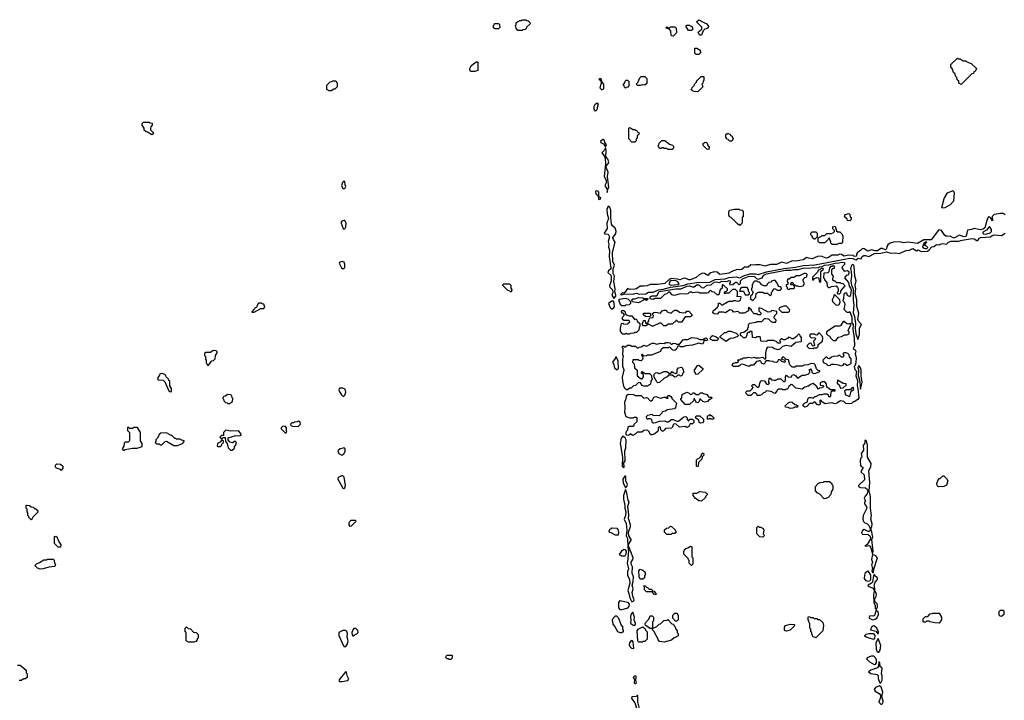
# Model space of a CAD drawing. Extents: x 2889633 to 3052318, y 540750 to 918690.
# Tile 293 of 656: x 2944140 to 2954906, y 741735 to 749180. Entities that reach past the tile are written whole.
import ezdxf

# ---------------------------------------------------------------- set-up
doc = ezdxf.new("R2010")
doc.units = 0

msp = doc.modelspace()

# ---------------------------------------------------------------- linework, layer by layer
at = {"layer": '0CON02XD'}
for points in [[(2949375, 749080), (2949335, 749080), (2949322, 749092), (2949320, 749115), (2949328, 749122), (2949332, 749138), (2949375, 749140), (2949388, 749128), (2949390, 749095), (2949375, 749080)], [(2949635, 749060), (2949585, 749060), (2949568, 749088), (2949562, 749115), (2949570, 749125), (2949570, 749145), (2949582, 749158), (2949598, 749162), (2949605, 749170), (2949625, 749170), (2949635, 749180), (2949675, 749180), (2949685, 749170), (2949698, 749168), (2949718, 749148), (2949720, 749135), (2949682, 749098), (2949678, 749082), (2949668, 749072), (2949645, 749070), (2949635, 749060)], [(2951285, 749000), (2951272, 749002), (2951262, 749012), (2951260, 749055), (2951248, 749068), (2951235, 749080), (2951212, 749082), (2951210, 749095), (2951215, 749100), (2951225, 749090), (2951245, 749090), (2951255, 749100), (2951305, 749100), (2951318, 749088), (2951320, 749035), (2951285, 749000)], [(2951485, 749060), (2951452, 749062), (2951422, 749108), (2951435, 749120), (2951465, 749120), (2951472, 749112), (2951488, 749108), (2951500, 749075), (2951485, 749060)], [(2951595, 749010), (2951572, 749012), (2951570, 749025), (2951560, 749035), (2951562, 749048), (2951600, 749075), (2951598, 749098), (2951540, 749155), (2951565, 749180), (2951612, 749152), (2951628, 749148), (2951632, 749142), (2951648, 749138), (2951670, 749105), (2951668, 749092), (2951658, 749082), (2951632, 749078), (2951612, 749058), (2951595, 749010)], [(2951565, 748800), (2951535, 748800), (2951522, 748812), (2951522, 748868), (2951545, 748870), (2951580, 748845), (2951582, 748832), (2951590, 748825), (2951565, 748800)], [(2949115, 748612), (2949070, 748615), (2949063, 748635), (2949067, 748655), (2949078, 748675), (2949105, 748702), (2949135, 748720), (2949145, 748720), (2949150, 748715), (2949150, 748625), (2949115, 748612)], [(2954435, 748470), (2954410, 748485), (2954408, 748508), (2954392, 748522), (2954388, 748548), (2954372, 748562), (2954368, 748588), (2954352, 748602), (2954338, 748638), (2954320, 748665), (2954322, 748688), (2954395, 748760), (2954405, 748750), (2954425, 748750), (2954455, 748730), (2954485, 748730), (2954495, 748720), (2954545, 748700), (2954600, 748645), (2954588, 748612), (2954572, 748608), (2954568, 748592), (2954552, 748588), (2954435, 748470)], [(2950925, 748460), (2950895, 748460), (2950880, 748475), (2950898, 748492), (2950920, 748545), (2950935, 748560), (2950975, 748560), (2950997, 748537), (2950997, 748483), (2950975, 748462), (2950945, 748468), (2950925, 748460)], [(2951555, 748390), (2951513, 748393), (2951495, 748400), (2951480, 748415), (2951488, 748422), (2951492, 748438), (2951520, 748465), (2951520, 748475), (2951540, 748495), (2951540, 748505), (2951552, 748518), (2951592, 748558), (2951615, 748560), (2951620, 748555), (2951620, 748515), (2951612, 748508), (2951610, 748485), (2951600, 748475), (2951610, 748445), (2951555, 748390)], [(2947545, 748400), (2947525, 748400), (2947500, 748415), (2947500, 748465), (2947535, 748500), (2947557, 748503), (2947565, 748510), (2947595, 748510), (2947610, 748485), (2947610, 748445), (2947585, 748420), (2947575, 748420), (2947545, 748400)], [(2950505, 748412), (2950527, 748425), (2950526, 748475), (2950510, 748495), (2950500, 748525), (2950485, 748538), (2950472, 748525), (2950488, 748518), (2950500, 748495), (2950483, 748435), (2950505, 748412)], [(2950765, 748430), (2950752, 748442), (2950748, 748458), (2950740, 748465), (2950758, 748492), (2950762, 748508), (2950772, 748518), (2950785, 748520), (2950800, 748505), (2950800, 748455), (2950788, 748442), (2950772, 748438), (2950765, 748430)], [(2950435, 748180), (2950423, 748203), (2950420, 748235), (2950434, 748256), (2950455, 748270), (2950466, 748255), (2950457, 748235), (2950450, 748195), (2950435, 748180)], [(2945585, 747920), (2945538, 747948), (2945522, 747952), (2945502, 747972), (2945500, 747995), (2945480, 748025), (2945480, 748045), (2945492, 748058), (2945555, 748060), (2945565, 748050), (2945588, 748048), (2945590, 748025), (2945573, 748007), (2945570, 747985), (2945570, 747975), (2945600, 747945), (2945598, 747932), (2945585, 747920)], [(2950865, 747840), (2950832, 747842), (2950800, 747875), (2950800, 747995), (2950805, 748000), (2950818, 747998), (2950845, 747980), (2950865, 747980), (2950872, 747972), (2950888, 747968), (2950892, 747952), (2950910, 747945), (2950910, 747925), (2950892, 747908), (2950890, 747885), (2950880, 747875), (2950880, 747855), (2950865, 747840)], [(2951925, 747850), (2951905, 747850), (2951888, 747868), (2951870, 747875), (2951870, 747885), (2951860, 747895), (2951860, 747925), (2951865, 747930), (2951878, 747932), (2951885, 747940), (2951892, 747932), (2951908, 747928), (2951912, 747912), (2951928, 747908), (2951940, 747875), (2951925, 747850)], [(2950545, 747790), (2950556, 747816), (2950538, 747838), (2950535, 747860), (2950525, 747870), (2950515, 747868), (2950492, 747848), (2950493, 747835), (2950523, 747823), (2950545, 747790)], [(2951275, 747760), (2951225, 747760), (2951215, 747770), (2951185, 747770), (2951175, 747780), (2951162, 747778), (2951155, 747770), (2951135, 747770), (2951120, 747805), (2951128, 747812), (2951132, 747828), (2951162, 747858), (2951195, 747860), (2951245, 747820), (2951278, 747808), (2951288, 747798), (2951290, 747775), (2951275, 747760)], [(2951675, 747760), (2951652, 747762), (2951612, 747802), (2951612, 747828), (2951628, 747832), (2951635, 747840), (2951648, 747838), (2951658, 747828), (2951662, 747812), (2951680, 747785), (2951675, 747760)], [(2950565, 747290), (2950570, 747325), (2950580, 747345), (2950566, 747465), (2950573, 747513), (2950550, 747575), (2950575, 747602), (2950580, 747625), (2950570, 747655), (2950550, 747685), (2950553, 747753), (2950545, 747780), (2950531, 747749), (2950504, 747725), (2950532, 747692), (2950543, 747663), (2950547, 747603), (2950530, 747465), (2950554, 747425), (2950554, 747395), (2950537, 747365), (2950562, 747322), (2950565, 747290)], [(2947685, 747328), (2947695, 747332), (2947706, 747355), (2947698, 747375), (2947695, 747410), (2947685, 747412), (2947670, 747400), (2947660, 747365), (2947675, 747332), (2947685, 747328)], [(2950485, 747210), (2950472, 747212), (2950470, 747250), (2950443, 747273), (2950440, 747305), (2950445, 747310), (2950458, 747308), (2950470, 747295), (2950470, 747250), (2950490, 747235), (2950485, 747210)], [(2954225, 747120), (2954222, 747125), (2954248, 747225), (2954284, 747286), (2954345, 747310), (2954358, 747285), (2954352, 747195), (2954314, 747156), (2954255, 747122), (2954225, 747120)], [(2950635, 746130), (2950658, 746155), (2950658, 746165), (2950647, 746205), (2950650, 746235), (2950636, 746315), (2950643, 746373), (2950630, 746405), (2950630, 746455), (2950642, 746495), (2950626, 746536), (2950621, 746635), (2950651, 746745), (2950631, 746775), (2950627, 746795), (2950660, 746840), (2950663, 746867), (2950650, 746900), (2950623, 746925), (2950611, 746945), (2950602, 747015), (2950603, 747095), (2950592, 747125), (2950575, 747140), (2950560, 747105), (2950562, 747055), (2950578, 747005), (2950561, 746955), (2950563, 746897), (2950530, 746845), (2950538, 746838), (2950573, 746833), (2950590, 746805), (2950576, 746755), (2950582, 746725), (2950578, 746695), (2950590, 746655), (2950584, 746586), (2950604, 746465), (2950602, 746455), (2950578, 746432), (2950572, 746415), (2950604, 746385), (2950606, 746376), (2950607, 746323), (2950588, 746268), (2950591, 746255), (2950621, 746225), (2950624, 746195), (2950614, 746165), (2950635, 746130)], [(2954916, 747046), (2954895, 747060), (2954865, 747060), (2954795, 747050), (2954773, 747027), (2954775, 746980), (2954758, 747008), (2954735, 747022), (2954731, 747019), (2954714, 746985), (2954692, 746905), (2954675, 746889), (2954645, 746881), (2954575, 746897), (2954546, 746884), (2954505, 746877), (2954488, 746812), (2954465, 746803), (2954415, 746822), (2954355, 746790), (2954315, 746812), (2954275, 746810), (2954265, 746820), (2954255, 746820), (2954218, 746875), (2954195, 746882), (2954185, 746878), (2954107, 746773), (2954025, 746772), (2953955, 746731), (2953854, 746746), (2953805, 746740), (2953765, 746751), (2953695, 746746), (2953656, 746734), (2953633, 746717), (2953621, 746699), (2953616, 746674), (2953605, 746662), (2953575, 746677), (2953556, 746676), (2953519, 746651), (2953495, 746650), (2953455, 746663), (2953415, 746648), (2953375, 746674), (2953355, 746678), (2953335, 746654), (2953300, 746635), (2953290, 746615), (2953290, 746595), (2953275, 746590), (2953262, 746592), (2953255, 746600), (2953204, 746606), (2953155, 746594), (2953125, 746613), (2953106, 746614), (2953084, 746606), (2953025, 746603), (2952978, 746575), (2952959, 746571), (2952905, 746592), (2952865, 746588), (2952805, 746564), (2952765, 746571), (2952745, 746577), (2952706, 746554), (2952625, 746538), (2952585, 746541), (2952525, 746514), (2952475, 746528), (2952415, 746502), (2952349, 746501), (2952287, 746483), (2952235, 746500), (2952185, 746500), (2952165, 746493), (2952135, 746497), (2952105, 746473), (2952065, 746472), (2952035, 746449), (2952015, 746444), (2951985, 746448), (2951925, 746426), (2951895, 746408), (2951845, 746399), (2951795, 746394), (2951765, 746417), (2951735, 746423), (2951685, 746406), (2951665, 746382), (2951628, 746405), (2951605, 746408), (2951570, 746390), (2951535, 746359), (2951470, 746335), (2951455, 746334), (2951415, 746351), (2951395, 746349), (2951357, 746333), (2951332, 746342), (2951265, 746349), (2951242, 746338), (2951195, 746296), (2951115, 746283), (2951035, 746284), (2951002, 746268), (2950964, 746266), (2950925, 746266), (2950883, 746237), (2950865, 746232), (2950815, 746227), (2950785, 746238), (2950759, 746201), (2950745, 746190), (2950735, 746192), (2950720, 746185), (2950710, 746175), (2950715, 746170)], [(2952015, 746930), (2952008, 746938), (2951995, 746940), (2951920, 747015), (2951900, 747025), (2951892, 747045), (2951892, 747075), (2951900, 747095), (2951955, 747108), (2952005, 747108), (2952015, 747100), (2952038, 747098), (2952050, 747085), (2952050, 747025), (2952040, 747015), (2952040, 746965), (2952035, 746950), (2952015, 746930)], [(2953215, 746980), (2953192, 746982), (2953188, 746998), (2953160, 747025), (2953165, 747050), (2953205, 747060), (2953218, 747048), (2953220, 747025), (2953230, 747015), (2953230, 746995), (2953215, 746980)], [(2947685, 746888), (2947695, 746892), (2947706, 746914), (2947710, 746955), (2947695, 746982), (2947685, 746983), (2947664, 746976), (2947654, 746966), (2947654, 746955), (2947678, 746895), (2947685, 746888)], [(2950715, 746170), (2950735, 746173), (2950755, 746182), (2950845, 746178), (2950885, 746187), (2950915, 746178), (2950985, 746180), (2951015, 746199), (2951065, 746199), (2951124, 746226), (2951175, 746233), (2951255, 746254), (2951395, 746272), (2951445, 746289), (2951545, 746306), (2951685, 746309), (2951745, 746338), (2951855, 746347), (2951895, 746360), (2951975, 746368), (2952015, 746356), (2952055, 746378), (2952125, 746400), (2952185, 746401), (2952215, 746392), (2952305, 746423), (2952495, 746459), (2952625, 746472), (2952705, 746490), (2952835, 746500), (2953215, 746572), (2953249, 746569), (2953270, 746555), (2953285, 746553), (2953308, 746572), (2953340, 746565), (2953352, 746588), (2953370, 746600), (2953385, 746601), (2953425, 746589), (2953485, 746622), (2953555, 746627), (2953618, 746642), (2953665, 746626), (2953715, 746631), (2953755, 746623), (2953833, 746657), (2953870, 746660), (2953905, 746676), (2953945, 746652), (2953965, 746663), (2953995, 746646), (2954065, 746648), (2954085, 746661), (2954115, 746696), (2954135, 746699), (2954165, 746721), (2954195, 746719), (2954206, 746724), (2954235, 746733), (2954274, 746726), (2954294, 746746), (2954324, 746756), (2954405, 746756), (2954445, 746770), (2954555, 746786), (2954575, 746783), (2954605, 746766), (2954615, 746766), (2954630, 746790), (2954645, 746798), (2954755, 746803), (2954772, 746818), (2954796, 746826), (2954875, 746820), (2954915, 746846)], [(2952835, 746780), (2952825, 746780), (2952810, 746795), (2952808, 746808), (2952790, 746825), (2952790, 746845), (2952805, 746860), (2952845, 746860), (2952860, 746845), (2952860, 746805), (2952835, 746780)], [(2953022, 746722), (2953010, 746735), (2953010, 746755), (2953000, 746765), (2952995, 746790), (2952982, 746788), (2952978, 746772), (2952945, 746740), (2952885, 746740), (2952870, 746755), (2952870, 746795), (2952908, 746812), (2952915, 746820), (2952945, 746820), (2952965, 746840), (2953015, 746840), (2953035, 746850), (2953048, 746862), (2953050, 746875), (2953032, 746892), (2953030, 746915), (2953055, 746920), (2953072, 746872), (2953085, 746860), (2953108, 746858), (2953128, 746838), (2953132, 746822), (2953140, 746815), (2953138, 746742), (2953125, 746730), (2953095, 746730), (2953075, 746722), (2953022, 746722)], [(2954705, 746834), (2954752, 746848), (2954767, 746863), (2954766, 746885), (2954745, 746918), (2954735, 746912), (2954712, 746878), (2954671, 746855), (2954670, 746845), (2954678, 746838), (2954705, 746834)], [(2954055, 746674), (2954068, 746688), (2954055, 746702), (2954030, 746715), (2954060, 746745), (2954045, 746746), (2954025, 746730), (2954010, 746695), (2954020, 746685), (2954055, 746674)], [(2947675, 746453), (2947695, 746470), (2947696, 746505), (2947688, 746528), (2947665, 746536), (2947642, 746528), (2947632, 746515), (2947657, 746465), (2947675, 746453)], [(2952725, 744943), (2952708, 744955), (2952708, 744972), (2952720, 744985), (2952755, 745000), (2952758, 745032), (2952773, 745047), (2952795, 745048), (2952815, 745040), (2952833, 745057), (2952845, 745058), (2952885, 745080), (2952915, 745080), (2952935, 745088), (2952967, 745087), (2952980, 745075), (2952985, 745060), (2953005, 745060), (2953010, 745065), (2953012, 745108), (2953025, 745120), (2953058, 745122), (2953055, 745130), (2953005, 745130), (2952985, 745150), (2952970, 745155), (2952970, 745165), (2952960, 745175), (2952960, 745195), (2952945, 745220), (2952915, 745218), (2952894, 745206), (2952892, 745182), (2952925, 745180), (2952930, 745165), (2952907, 745153), (2952885, 745150), (2952875, 745140), (2952860, 745155), (2952860, 745165), (2952815, 745200), (2952785, 745190), (2952765, 745170), (2952725, 745160), (2952695, 745138), (2952625, 745150), (2952590, 745185), (2952575, 745188), (2952551, 745169), (2952535, 745140), (2952522, 745138), (2952515, 745130), (2952485, 745130), (2952475, 745140), (2952435, 745140), (2952422, 745128), (2952420, 745115), (2952395, 745092), (2952355, 745112), (2952305, 745120), (2952287, 745103), (2952272, 745098), (2952250, 745075), (2952232, 745068), (2952205, 745070), (2952200, 745085), (2952185, 745100), (2952162, 745098), (2952135, 745070), (2952105, 745070), (2952082, 745092), (2952080, 745105), (2952095, 745120), (2952128, 745122), (2952148, 745142), (2952160, 745155), (2952140, 745175), (2952155, 745190), (2952175, 745190), (2952202, 745162), (2952218, 745162), (2952230, 745175), (2952233, 745207), (2952248, 745232), (2952285, 745230), (2952302, 745202), (2952312, 745192), (2952325, 745190), (2952340, 745205), (2952330, 745215), (2952333, 745257), (2952347, 745257), (2952362, 745242), (2952385, 745238), (2952405, 745238), (2952435, 745252), (2952462, 745252), (2952495, 745220), (2952512, 745235), (2952512, 745275), (2952525, 745290), (2952543, 745273), (2952575, 745270), (2952590, 745295), (2952605, 745298), (2952626, 745286), (2952645, 745260), (2952695, 745292), (2952725, 745292), (2952745, 745300), (2952770, 745305), (2952772, 745318), (2952780, 745325), (2952778, 745338), (2952770, 745345), (2952785, 745360), (2952798, 745348), (2952800, 745325), (2952815, 745310), (2952845, 745312), (2952888, 745332), (2952888, 745338), (2952872, 745342), (2952852, 745362), (2952838, 745405), (2952826, 745416), (2952795, 745420), (2952757, 745403), (2952718, 745402), (2952695, 745390), (2952635, 745390), (2952615, 745380), (2952585, 745380), (2952560, 745405), (2952548, 745458), (2952522, 745462), (2952495, 745490), (2952482, 745488), (2952470, 745475), (2952470, 745465), (2952498, 745458), (2952510, 745445), (2952505, 745430), (2952475, 745440), (2952455, 745460), (2952435, 745460), (2952430, 745445), (2952415, 745430), (2952388, 745432), (2952375, 745440), (2952343, 745443), (2952335, 745450), (2952305, 745450), (2952292, 745438), (2952288, 745422), (2952275, 745412), (2952255, 745420), (2952245, 745440), (2952235, 745450), (2952225, 745450), (2952217, 745443), (2952195, 745440), (2952165, 745400), (2952135, 745400), (2952115, 745388), (2952045, 745412), (2952025, 745410), (2952015, 745398), (2951995, 745388), (2951945, 745388), (2951938, 745395), (2951932, 745405), (2951941, 745419), (2951965, 745430), (2951985, 745430), (2951998, 745442), (2951992, 745458), (2952015, 745460), (2952025, 745470), (2952045, 745470), (2952055, 745480), (2952085, 745480), (2952105, 745488), (2952145, 745482), (2952175, 745488), (2952185, 745480), (2952225, 745480), (2952265, 745490), (2952282, 745472), (2952298, 745472), (2952300, 745535), (2952310, 745585), (2952325, 745600), (2952372, 745598), (2952393, 745583), (2952435, 745572), (2952455, 745580), (2952483, 745607), (2952525, 745618), (2952575, 745610), (2952628, 745652), (2952685, 745660), (2952690, 745665), (2952690, 745705), (2952672, 745722), (2952668, 745738), (2952655, 745740), (2952640, 745725), (2952635, 745710), (2952623, 745707), (2952602, 745688), (2952585, 745688), (2952560, 745705), (2952545, 745708), (2952535, 745692), (2952505, 745678), (2952488, 745678), (2952475, 745690), (2952465, 745690), (2952450, 745675), (2952452, 745662), (2952460, 745655), (2952455, 745640), (2952425, 745640), (2952420, 745655), (2952385, 745670), (2952315, 745670), (2952305, 745660), (2952243, 745663), (2952240, 745705), (2952235, 745710), (2952205, 745710), (2952185, 745700), (2952152, 745702), (2952150, 745765), (2952145, 745770), (2952125, 745770), (2952115, 745760), (2952102, 745758), (2952090, 745745), (2952090, 745725), (2952075, 745700), (2952055, 745700), (2952035, 745720), (2952020, 745725), (2952020, 745745), (2952032, 745758), (2952058, 745762), (2952100, 745795), (2952102, 745808), (2952110, 745815), (2952110, 745845), (2952125, 745860), (2952192, 745872), (2952205, 745880), (2952255, 745880), (2952285, 745910), (2952295, 745912), (2952327, 745907), (2952355, 745880), (2952373, 745873), (2952408, 745872), (2952410, 745895), (2952390, 745915), (2952390, 745925), (2952397, 745943), (2952420, 745965), (2952418, 745988), (2952365, 746000), (2952350, 745985), (2952325, 745980), (2952252, 746022), (2952225, 746028), (2952220, 746025), (2952220, 746005), (2952222, 745995), (2952242, 745975), (2952242, 745958), (2952235, 745952), (2952215, 745952), (2952195, 745962), (2952172, 745962), (2952140, 745995), (2952140, 746005), (2952110, 746030), (2952110, 745995), (2952062, 745968), (2952015, 745970), (2951995, 745988), (2951945, 745980), (2951935, 745998), (2951905, 746008), (2951857, 745973), (2951835, 745980), (2951785, 745980), (2951765, 745960), (2951733, 745963), (2951720, 745975), (2951722, 745995), (2951770, 746035), (2951772, 746048), (2951780, 746055), (2951782, 746078), (2951795, 746080), (2951815, 746060), (2951825, 746060), (2951895, 746100), (2951935, 746100), (2951945, 746110), (2951965, 746110), (2951985, 746100), (2952007, 746103), (2952020, 746115), (2952030, 746145), (2952025, 746150), (2951982, 746152), (2951990, 746165), (2951990, 746205), (2951965, 746230), (2951935, 746230), (2951895, 746190), (2951865, 746190), (2951852, 746182), (2951842, 746198), (2951852, 746208), (2951868, 746212), (2951878, 746222), (2951880, 746235), (2951836, 746276), (2951825, 746280), (2951820, 746275), (2951820, 746245), (2951800, 746225), (2951785, 746170), (2951765, 746170), (2951735, 746200), (2951712, 746202), (2951695, 746220), (2951680, 746205), (2951668, 746192), (2951655, 746188), (2951575, 746190), (2951555, 746198), (2951495, 746192), (2951485, 746200), (2951465, 746200), (2951447, 746183), (2951425, 746178), (2951365, 746180), (2951295, 746162), (2951275, 746170), (2951248, 746198), (2951235, 746200), (2951217, 746183), (2951190, 746175), (2951145, 746130), (2951085, 746130), (2951065, 746120), (2951043, 746123), (2951032, 746132), (2951032, 746148), (2951055, 746160), (2951105, 746160), (2951132, 746205), (2951313, 746237), (2951373, 746237), (2951436, 746266), (2951465, 746268), (2951495, 746257), (2951513, 746257), (2951545, 746279), (2951565, 746279), (2951595, 746252), (2951622, 746248), (2951652, 746275), (2951700, 746280), (2951735, 746309), (2951755, 746314), (2951793, 746307), (2951815, 746319), (2951873, 746317), (2951897, 746327), (2951910, 746325), (2951910, 746305), (2951900, 746295), (2951905, 746280), (2951938, 746282), (2951965, 746310), (2951978, 746308), (2952005, 746280), (2952020, 746295), (2952022, 746325), (2952044, 746345), (2952115, 746374), (2952175, 746370), (2952195, 746350), (2952215, 746340), (2952260, 746355), (2952277, 746385), (2952305, 746400), (2952436, 746424), (2952515, 746439), (2952575, 746439), (2952605, 746447), (2952651, 746449), (2952705, 746463), (2952875, 746470), (2952885, 746478), (2952915, 746480), (2952940, 746495), (2952985, 746497), (2953055, 746518), (2953095, 746519), (2953128, 746528), (2953160, 746525), (2953157, 746503), (2953132, 746478), (2953130, 746465), (2953155, 746430), (2953193, 746437), (2953206, 746425), (2953207, 746403), (2953198, 746385), (2953175, 746380), (2953160, 746355), (2953203, 746305), (2953208, 746265), (2953225, 746243), (2953231, 746225), (2953225, 746170), (2953215, 746150), (2953192, 746162), (2953185, 746190), (2953163, 746187), (2953152, 746178), (2953148, 746125), (2953140, 746105), (2953160, 746085), (2953162, 746065), (2953150, 746015), (2953185, 745982), (2953205, 745980), (2953218, 745988), (2953240, 745925), (2953238, 745885), (2953240, 745865), (2953252, 745845), (2953250, 745795), (2953266, 745695), (2953267, 745613), (2953252, 745585), (2953275, 745570), (2953283, 745555), (2953276, 745525), (2953286, 745484), (2953283, 745427), (2953275, 745400), (2953263, 745385), (2953273, 745355), (2953289, 745335), (2953284, 745285), (2953300, 745235), (2953296, 745175), (2953306, 745145), (2953316, 745045), (2953305, 745026), (2953265, 745000), (2953255, 745000), (2953235, 744980), (2953215, 744978), (2953173, 744983), (2953150, 745005), (2953115, 745010), (2953076, 744984), (2953055, 744978), (2953015, 744988), (2952947, 744977), (2952918, 744995), (2952895, 745020), (2952890, 745015), (2952892, 744975), (2952875, 744962), (2952861, 744971), (2952838, 744998), (2952825, 745000), (2952807, 744983), (2952775, 744980), (2952745, 744948), (2952725, 744943)], [(2952555, 746230), (2952565, 746240), (2952605, 746240), (2952610, 746245), (2952610, 746265), (2952600, 746280), (2952575, 746280), (2952570, 746285), (2952572, 746298), (2952585, 746310), (2952598, 746298), (2952600, 746280), (2952615, 746280), (2952625, 746270), (2952645, 746270), (2952665, 746260), (2952705, 746270), (2952720, 746295), (2952708, 746318), (2952708, 746342), (2952725, 746360), (2952738, 746362), (2952748, 746372), (2952750, 746395), (2952723, 746407), (2952665, 746378), (2952632, 746378), (2952605, 746360), (2952575, 746360), (2952555, 746340), (2952535, 746340), (2952530, 746315), (2952540, 746305), (2952540, 746285), (2952522, 746278), (2952520, 746265), (2952530, 746255), (2952530, 746235), (2952555, 746230)], [(2952895, 746310), (2952900, 746315), (2952900, 746425), (2952928, 746452), (2952925, 746460), (2952905, 746460), (2952888, 746442), (2952875, 746440), (2952860, 746415), (2952810, 746365), (2952810, 746335), (2952815, 746330), (2952832, 746348), (2952855, 746360), (2952878, 746358), (2952880, 746315), (2952895, 746310)], [(2953085, 746180), (2953105, 746182), (2953120, 746195), (2953120, 746215), (2953167, 746267), (2953145, 746290), (2953123, 746293), (2953115, 746300), (2953075, 746300), (2953058, 746318), (2953045, 746320), (2953032, 746332), (2953030, 746355), (2953040, 746365), (2953040, 746375), (2953020, 746395), (2953020, 746445), (2953032, 746458), (2953048, 746462), (2953050, 746485), (2953035, 746488), (2953025, 746480), (2953005, 746480), (2952993, 746467), (2952988, 746422), (2952975, 746412), (2952932, 746408), (2952930, 746355), (2952940, 746345), (2952940, 746335), (2952967, 746307), (2952970, 746265), (2952982, 746252), (2952995, 746250), (2953018, 746262), (2953068, 746268), (2953082, 746252), (2953088, 746235), (2953090, 746205), (2953080, 746195), (2953080, 746185), (2953085, 746180)], [(2953305, 745680), (2953324, 745735), (2953322, 745805), (2953343, 745845), (2953313, 745883), (2953306, 745905), (2953314, 745966), (2953292, 746045), (2953292, 746115), (2953274, 746185), (2953281, 746235), (2953276, 746275), (2953286, 746325), (2953273, 746373), (2953264, 746485), (2953258, 746498), (2953245, 746501), (2953235, 746490), (2953224, 746455), (2953232, 746425), (2953234, 746375), (2953228, 746325), (2953234, 746275), (2953253, 746235), (2953254, 746115), (2953262, 746055), (2953252, 745975), (2953268, 745935), (2953279, 745855), (2953276, 745805), (2953283, 745745), (2953305, 745680)], [(2949515, 746200), (2949508, 746208), (2949475, 746220), (2949422, 746272), (2949422, 746278), (2949435, 746290), (2949495, 746290), (2949510, 746275), (2949510, 746245), (2949520, 746225), (2949515, 746200)], [(2951265, 746276), (2951335, 746282), (2951350, 746295), (2951334, 746315), (2951315, 746323), (2951265, 746327), (2951249, 746315), (2951241, 746295), (2951243, 746283), (2951265, 746276)], [(2952155, 746110), (2952188, 746145), (2952192, 746188), (2952208, 746192), (2952215, 746200), (2952265, 746200), (2952275, 746190), (2952315, 746190), (2952345, 746160), (2952360, 746175), (2952360, 746195), (2952370, 746205), (2952370, 746215), (2952392, 746238), (2952425, 746220), (2952455, 746220), (2952470, 746235), (2952470, 746245), (2952458, 746258), (2952442, 746262), (2952432, 746272), (2952420, 746305), (2952395, 746330), (2952362, 746318), (2952355, 746310), (2952330, 746305), (2952312, 746288), (2952305, 746270), (2952275, 746270), (2952255, 746280), (2952228, 746308), (2952212, 746312), (2952205, 746320), (2952175, 746320), (2952162, 746308), (2952158, 746292), (2952150, 746285), (2952150, 746255), (2952140, 746235), (2952142, 746222), (2952158, 746208), (2952160, 746195), (2952152, 746188), (2952148, 746172), (2952130, 746155), (2952130, 746125), (2952155, 746110)], [(2952105, 746170), (2952118, 746182), (2952120, 746195), (2952110, 746205), (2952110, 746225), (2952095, 746250), (2952035, 746250), (2952022, 746238), (2952012, 746212), (2952055, 746210), (2952072, 746172), (2952105, 746170)], [(2946705, 745980), (2946775, 746020), (2946808, 746022), (2946820, 746035), (2946808, 746068), (2946792, 746072), (2946785, 746080), (2946752, 746078), (2946732, 746048), (2946728, 746032), (2946712, 746028), (2946708, 746012), (2946692, 746008), (2946688, 745992), (2946680, 745985), (2946680, 745980), (2946705, 745980)], [(2950615, 746012), (2950629, 746021), (2950642, 746038), (2950640, 746075), (2950632, 746102), (2950615, 746100), (2950577, 746075), (2950595, 746033), (2950615, 746012)], [(2950755, 746050), (2950725, 746050), (2950705, 746072), (2950690, 746115), (2950697, 746123), (2950760, 746135), (2950790, 746125), (2950818, 746098), (2950820, 746075), (2950805, 746060), (2950765, 746058), (2950755, 746050)], [(2950905, 746082), (2950842, 746092), (2950838, 746108), (2950830, 746115), (2950843, 746127), (2950865, 746128), (2950905, 746142), (2950955, 746138), (2950965, 746130), (2951005, 746130), (2951010, 746125), (2950995, 746110), (2950975, 746120), (2950905, 746082)], [(2953075, 746058), (2953095, 746060), (2953110, 746085), (2953108, 746115), (2953058, 746168), (2953045, 746170), (2953040, 746145), (2953022, 746115), (2953028, 746098), (2953065, 746062), (2953075, 746058)], [(2950805, 745740), (2950785, 745740), (2950775, 745750), (2950765, 745740), (2950735, 745740), (2950711, 745771), (2950708, 745805), (2950720, 745855), (2950735, 745860), (2950745, 745850), (2950785, 745852), (2950810, 745875), (2950805, 745890), (2950745, 745890), (2950732, 745902), (2950730, 745925), (2950750, 745945), (2950750, 745955), (2950738, 745968), (2950725, 745970), (2950720, 745985), (2950725, 746000), (2950745, 746000), (2950760, 745985), (2950760, 745965), (2950772, 745952), (2950805, 745940), (2950835, 745940), (2950862, 745902), (2950878, 745908), (2950888, 745898), (2950892, 745882), (2950920, 745855), (2950920, 745825), (2950913, 745817), (2950910, 745785), (2950885, 745760), (2950865, 745760), (2950855, 745750), (2950818, 745748), (2950805, 745740)], [(2951065, 745828), (2951055, 745828), (2951015, 745850), (2950985, 745830), (2950962, 745832), (2950950, 745845), (2950950, 745865), (2950958, 745872), (2950962, 745888), (2950978, 745888), (2950982, 745862), (2951008, 745862), (2951010, 745875), (2951020, 745885), (2951022, 745908), (2951035, 745920), (2951068, 745922), (2951070, 745945), (2951062, 745952), (2951060, 745965), (2951073, 745977), (2951095, 745982), (2951145, 745970), (2951164, 745996), (2951185, 746003), (2951205, 746002), (2951225, 745982), (2951265, 745970), (2951290, 745995), (2951305, 746002), (2951325, 746002), (2951355, 745982), (2951395, 745972), (2951422, 745978), (2951435, 745990), (2951455, 745990), (2951490, 745955), (2951488, 745942), (2951475, 745930), (2951415, 745930), (2951375, 745872), (2951345, 745870), (2951325, 745890), (2951315, 745890), (2951310, 745875), (2951295, 745870), (2951275, 745850), (2951235, 745850), (2951205, 745830), (2951182, 745832), (2951155, 745860), (2951145, 745862), (2951135, 745862), (2951065, 745828)], [(2951025, 745930), (2950982, 745932), (2950962, 745952), (2950962, 745968), (2951035, 745970), (2951040, 745945), (2951025, 745930)], [(2952545, 745980), (2952558, 745992), (2952560, 746005), (2952525, 746048), (2952495, 746048), (2952443, 746027), (2952442, 746012), (2952475, 745980), (2952545, 745980)], [(2953065, 745670), (2953093, 745707), (2953126, 745714), (2953158, 745732), (2953185, 745732), (2953208, 745742), (2953210, 745765), (2953200, 745775), (2953200, 745785), (2953230, 745845), (2953218, 745858), (2953205, 745850), (2953183, 745853), (2953155, 745880), (2953145, 745880), (2953115, 745832), (2953103, 745827), (2953055, 745828), (2952960, 745765), (2952960, 745745), (2952980, 745725), (2952998, 745718), (2953000, 745705), (2953022, 745682), (2953035, 745670), (2953065, 745670)], [(2951865, 745660), (2951800, 745705), (2951800, 745715), (2951845, 745760), (2951865, 745760), (2951888, 745772), (2951912, 745772), (2951975, 745752), (2952000, 745725), (2951987, 745713), (2951945, 745698), (2951908, 745692), (2951865, 745660)], [(2952815, 745582), (2952825, 745590), (2952855, 745590), (2952870, 745605), (2952872, 745628), (2952917, 745663), (2952922, 745695), (2952918, 745715), (2952885, 745750), (2952875, 745750), (2952855, 745730), (2952842, 745732), (2952835, 745740), (2952785, 745740), (2952780, 745735), (2952780, 745715), (2952792, 745702), (2952835, 745700), (2952840, 745695), (2952838, 745682), (2952820, 745665), (2952830, 745615), (2952815, 745610), (2952800, 745625), (2952798, 745638), (2952775, 745640), (2952750, 745615), (2952750, 745605), (2952768, 745588), (2952815, 745582)], [(2950785, 745130), (2950775, 745130), (2950758, 745145), (2950745, 745170), (2950734, 745225), (2950732, 745268), (2950750, 745345), (2950734, 745385), (2950733, 745465), (2950742, 745495), (2950733, 745515), (2950740, 745585), (2950730, 745595), (2950732, 745608), (2950745, 745610), (2950752, 745602), (2950765, 745600), (2950785, 745618), (2950815, 745620), (2950835, 745608), (2950875, 745610), (2950892, 745592), (2950905, 745590), (2950912, 745598), (2950935, 745600), (2950965, 745620), (2950995, 745610), (2951055, 745643), (2951075, 745642), (2951105, 745630), (2951145, 745642), (2951185, 745638), (2951205, 745648), (2951235, 745650), (2951250, 745645), (2951265, 745630), (2951275, 745630), (2951285, 745640), (2951312, 745638), (2951325, 745630), (2951355, 745630), (2951395, 745678), (2951407, 745683), (2951447, 745683), (2951488, 745702), (2951546, 745696), (2951575, 745680), (2951605, 745680), (2951615, 745690), (2951645, 745700), (2951658, 745688), (2951660, 745675), (2951655, 745670), (2951635, 745670), (2951622, 745678), (2951620, 745655), (2951605, 745632), (2951565, 745640), (2951495, 745620), (2951425, 745612), (2951395, 745600), (2951365, 745600), (2951355, 745610), (2951335, 745610), (2951318, 745572), (2951305, 745560), (2951280, 745565), (2951245, 745600), (2951235, 745592), (2951175, 745590), (2951152, 745568), (2951148, 745552), (2951049, 745511), (2951005, 745510), (2950992, 745502), (2950965, 745500), (2950948, 745518), (2950942, 745518), (2950940, 745505), (2950950, 745495), (2950952, 745475), (2950948, 745462), (2950935, 745450), (2950913, 745453), (2950905, 745460), (2950845, 745460), (2950840, 745435), (2950860, 745415), (2950862, 745372), (2950890, 745345), (2950890, 745285), (2950935, 745250), (2950945, 745250), (2950960, 745275), (2950960, 745295), (2950940, 745315), (2950940, 745325), (2950945, 745330), (2950955, 745320), (2950965, 745320), (2950975, 745310), (2951025, 745310), (2951048, 745288), (2951050, 745265), (2951060, 745255), (2951040, 745225), (2951038, 745192), (2951005, 745170), (2950965, 745170), (2950945, 745180), (2950928, 745208), (2950905, 745210), (2950875, 745180), (2950850, 745175), (2950825, 745150), (2950812, 745148), (2950785, 745130)], [(2951765, 745670), (2951715, 745670), (2951708, 745678), (2951692, 745682), (2951690, 745695), (2951698, 745702), (2951700, 745715), (2951717, 745727), (2951755, 745712), (2951770, 745700), (2951780, 745685), (2951765, 745670)], [(2946205, 745400), (2946242, 745448), (2946258, 745452), (2946278, 745472), (2946280, 745505), (2946300, 745535), (2946298, 745548), (2946288, 745558), (2946255, 745560), (2946225, 745540), (2946175, 745540), (2946162, 745528), (2946160, 745505), (2946170, 745495), (2946170, 745465), (2946180, 745455), (2946180, 745425), (2946188, 745418), (2946192, 745402), (2946205, 745400)], [(2953125, 745392), (2953145, 745400), (2953155, 745418), (2953167, 745417), (2953185, 745400), (2953195, 745400), (2953232, 745418), (2953232, 745472), (2953212, 745492), (2953210, 745515), (2953195, 745530), (2953177, 745537), (2953153, 745537), (2953140, 745525), (2953150, 745515), (2953145, 745490), (2953125, 745490), (2953107, 745507), (2953095, 745508), (2953085, 745500), (2953033, 745497), (2953015, 745490), (2952995, 745470), (2952980, 745475), (2952965, 745490), (2952955, 745490), (2952920, 745455), (2952925, 745430), (2952955, 745420), (2952978, 745398), (2953005, 745402), (2953018, 745412), (2953045, 745412), (2953075, 745410), (2953125, 745392)], [(2950675, 745352), (2950687, 745365), (2950684, 745444), (2950667, 745487), (2950655, 745490), (2950652, 745475), (2950623, 745435), (2950637, 745407), (2950645, 745373), (2950665, 745352), (2950675, 745352)], [(2951118, 745208), (2951107, 745217), (2951078, 745268), (2951078, 745302), (2951093, 745317), (2951115, 745320), (2951125, 745310), (2951135, 745310), (2951188, 745332), (2951215, 745332), (2951245, 745310), (2951258, 745312), (2951275, 745330), (2951282, 745322), (2951315, 745310), (2951328, 745322), (2951330, 745355), (2951345, 745370), (2951375, 745378), (2951387, 745367), (2951400, 745325), (2951390, 745315), (2951380, 745285), (2951365, 745282), (2951355, 745290), (2951335, 745290), (2951318, 745272), (2951305, 745270), (2951275, 745290), (2951235, 745290), (2951220, 745275), (2951184, 745256), (2951135, 745212), (2951118, 745208)], [(2951535, 745300), (2951530, 745305), (2951528, 745318), (2951520, 745325), (2951520, 745345), (2951551, 745399), (2951565, 745402), (2951610, 745365), (2951610, 745355), (2951555, 745302), (2951535, 745300)], [(2953335, 745140), (2953352, 745215), (2953342, 745285), (2953341, 745345), (2953336, 745366), (2953315, 745398), (2953304, 745375), (2953313, 745343), (2953309, 745285), (2953322, 745242), (2953335, 745140)], [(2945795, 745110), (2945800, 745115), (2945800, 745145), (2945780, 745175), (2945780, 745225), (2945772, 745232), (2945768, 745248), (2945742, 745272), (2945738, 745288), (2945728, 745298), (2945712, 745302), (2945705, 745310), (2945672, 745308), (2945668, 745292), (2945650, 745265), (2945652, 745242), (2945708, 745238), (2945728, 745218), (2945772, 745122), (2945782, 745112), (2945795, 745110)], [(2953115, 745150), (2953145, 745152), (2953178, 745182), (2953178, 745198), (2953145, 745200), (2953082, 745238), (2953080, 745205), (2953100, 745185), (2953110, 745155), (2953115, 745150)], [(2947685, 745063), (2947696, 745074), (2947706, 745105), (2947697, 745137), (2947675, 745150), (2947635, 745148), (2947628, 745135), (2947632, 745115), (2947657, 745077), (2947675, 745063), (2947685, 745063)], [(2951415, 744970), (2951370, 745025), (2951370, 745035), (2951380, 745045), (2951385, 745080), (2951434, 745106), (2951460, 745095), (2951475, 745080), (2951488, 745082), (2951505, 745100), (2951515, 745100), (2951535, 745080), (2951565, 745080), (2951585, 745100), (2951605, 745100), (2951615, 745090), (2951655, 745080), (2951675, 745050), (2951705, 745050), (2951710, 745045), (2951685, 745020), (2951675, 745020), (2951660, 745005), (2951635, 744998), (2951610, 745005), (2951585, 745030), (2951575, 745030), (2951568, 745002), (2951555, 744990), (2951542, 744992), (2951532, 745002), (2951515, 745040), (2951508, 745012), (2951465, 744972), (2951415, 744970)], [(2953215, 745060), (2953232, 745118), (2953260, 745135), (2953255, 745160), (2953248, 745152), (2953235, 745150), (2953225, 745130), (2953175, 745130), (2953160, 745115), (2953170, 745075), (2953215, 745060)], [(2946435, 744980), (2946468, 745002), (2946470, 745035), (2946462, 745042), (2946460, 745065), (2946448, 745078), (2946415, 745080), (2946388, 745062), (2946372, 745058), (2946362, 745048), (2946360, 745035), (2946368, 745028), (2946372, 745012), (2946392, 744992), (2946408, 744988), (2946415, 744980), (2946435, 744980)], [(2950845, 744632), (2950815, 744650), (2950795, 744633), (2950780, 744635), (2950770, 744645), (2950770, 744665), (2950775, 744680), (2950790, 744695), (2950794, 744726), (2950805, 744732), (2950848, 744732), (2950858, 744742), (2950860, 744755), (2950890, 744785), (2950890, 744825), (2950885, 744830), (2950858, 744828), (2950845, 744820), (2950815, 744820), (2950772, 744835), (2950758, 744885), (2950762, 744935), (2950757, 744995), (2950772, 745035), (2950778, 745072), (2950798, 745082), (2950855, 745080), (2950865, 745070), (2950935, 745070), (2950965, 745040), (2950995, 745048), (2951005, 745042), (2951035, 745010), (2951045, 745010), (2951059, 745021), (2951075, 745050), (2951095, 745058), (2951145, 745040), (2951185, 745052), (2951202, 745052), (2951215, 745040), (2951225, 745040), (2951230, 745045), (2951220, 745055), (2951225, 745070), (2951245, 745070), (2951259, 745059), (2951270, 745045), (2951270, 745035), (2951320, 744985), (2951312, 744938), (2951300, 744925), (2951218, 744912), (2951202, 744898), (2951165, 744890), (2951160, 744875), (2951132, 744848), (2951065, 744850), (2951055, 744860), (2951005, 744850), (2950990, 744835), (2950992, 744822), (2951005, 744810), (2951015, 744818), (2951037, 744817), (2951047, 744807), (2951052, 744782), (2951062, 744772), (2951075, 744770), (2951097, 744773), (2951135, 744790), (2951195, 744792), (2951215, 744782), (2951235, 744782), (2951265, 744808), (2951285, 744808), (2951325, 744788), (2951342, 744788), (2951400, 744835), (2951425, 744840), (2951440, 744825), (2951440, 744805), (2951452, 744792), (2951458, 744792), (2951465, 744810), (2951495, 744810), (2951510, 744795), (2951510, 744775), (2951495, 744760), (2951472, 744758), (2951455, 744730), (2951435, 744720), (2951415, 744730), (2951353, 744723), (2951317, 744757), (2951295, 744758), (2951285, 744750), (2951277, 744723), (2951267, 744713), (2951203, 744707), (2951185, 744690), (2951175, 744680), (2951165, 744680), (2951150, 744695), (2951148, 744718), (2951135, 744730), (2951120, 744715), (2951120, 744685), (2951109, 744671), (2951085, 744650), (2951055, 744638), (2951045, 744638), (2951031, 744651), (2951027, 744667), (2951008, 744688), (2950995, 744690), (2950963, 744687), (2950942, 744668), (2950893, 744667), (2950870, 744645), (2950845, 744632)], [(2952565, 744928), (2952542, 744938), (2952515, 744940), (2952510, 744955), (2952540, 744985), (2952565, 745000), (2952585, 744998), (2952615, 744970), (2952635, 744968), (2952650, 744955), (2952645, 744940), (2952615, 744940), (2952595, 744930), (2952565, 744928)], [(2947185, 744730), (2947210, 744755), (2947208, 744778), (2947188, 744788), (2947175, 744780), (2947143, 744777), (2947135, 744770), (2947115, 744770), (2947100, 744755), (2947105, 744740), (2947124, 744734), (2947185, 744730)], [(2951585, 744768), (2951570, 744775), (2951565, 744800), (2951530, 744825), (2951532, 744838), (2951542, 744848), (2951577, 744847), (2951615, 744810), (2951618, 744785), (2951605, 744772), (2951585, 744768)], [(2951725, 744810), (2951698, 744812), (2951685, 744820), (2951675, 744810), (2951662, 744812), (2951662, 744848), (2951678, 744852), (2951685, 744860), (2951692, 744852), (2951705, 744850), (2951730, 744825), (2951725, 744810)], [(2945272, 744472), (2945285, 744472), (2945295, 744480), (2945375, 744492), (2945425, 744492), (2945478, 744512), (2945480, 744545), (2945460, 744575), (2945460, 744665), (2945428, 744718), (2945385, 744720), (2945375, 744710), (2945345, 744710), (2945335, 744720), (2945320, 744720), (2945320, 744685), (2945340, 744665), (2945340, 744575), (2945325, 744560), (2945295, 744560), (2945282, 744548), (2945280, 744515), (2945260, 744485), (2945272, 744472)], [(2946465, 744470), (2946488, 744492), (2946490, 744515), (2946498, 744522), (2946510, 744555), (2946495, 744570), (2946467, 744553), (2946437, 744557), (2946420, 744585), (2946420, 744605), (2946505, 744632), (2946545, 744628), (2946560, 744635), (2946558, 744655), (2946532, 744682), (2946445, 744680), (2946395, 744690), (2946370, 744665), (2946368, 744632), (2946345, 744630), (2946330, 744615), (2946345, 744590), (2946365, 744610), (2946388, 744608), (2946390, 744565), (2946410, 744545), (2946420, 744495), (2946445, 744470), (2946465, 744470)], [(2947055, 744660), (2947060, 744675), (2947050, 744685), (2947058, 744692), (2947057, 744717), (2947042, 744732), (2947015, 744730), (2947000, 744715), (2947000, 744705), (2947042, 744662), (2947055, 744660)], [(2945825, 744522), (2945865, 744523), (2945920, 744545), (2945940, 744565), (2945940, 744575), (2945903, 744583), (2945895, 744590), (2945855, 744590), (2945845, 744600), (2945835, 744600), (2945805, 744630), (2945795, 744630), (2945745, 744660), (2945682, 744658), (2945662, 744638), (2945658, 744622), (2945650, 744615), (2945648, 744602), (2945630, 744585), (2945630, 744565), (2945620, 744555), (2945635, 744540), (2945665, 744540), (2945675, 744530), (2945695, 744530), (2945730, 744565), (2945745, 744568), (2945825, 744522)], [(2946335, 744510), (2946348, 744522), (2946352, 744538), (2946370, 744555), (2946368, 744568), (2946355, 744580), (2946340, 744575), (2946338, 744562), (2946302, 744545), (2946300, 744515), (2946305, 744510), (2946335, 744510)], [(2950745, 744280), (2950750, 744285), (2950747, 744333), (2950760, 744355), (2950756, 744465), (2950766, 744495), (2950771, 744585), (2950761, 744605), (2950735, 744623), (2950716, 744604), (2950706, 744545), (2950730, 744395), (2950728, 744298), (2950745, 744280)], [(2953465, 743340), (2953472, 743365), (2953456, 743494), (2953470, 743525), (2953461, 743551), (2953459, 743579), (2953450, 743595), (2953450, 743625), (2953457, 743633), (2953462, 743665), (2953448, 743715), (2953452, 743755), (2953444, 743835), (2953441, 743965), (2953428, 744025), (2953436, 744116), (2953426, 744244), (2953447, 744293), (2953450, 744325), (2953410, 744395), (2953410, 744525), (2953398, 744575), (2953385, 744580), (2953380, 744575), (2953382, 744548), (2953362, 744525), (2953367, 744473), (2953342, 744435), (2953347, 744393), (2953335, 744380), (2953328, 744355), (2953332, 744305), (2953341, 744291), (2953358, 744285), (2953360, 744275), (2953342, 744245), (2953341, 744231), (2953372, 744202), (2953376, 744145), (2953313, 744085), (2953312, 744075), (2953334, 744064), (2953389, 744059), (2953407, 744045), (2953413, 744025), (2953408, 743992), (2953383, 743967), (2953373, 743945), (2953388, 743915), (2953378, 743902), (2953378, 743885), (2953400, 743855), (2953402, 743835), (2953362, 743755), (2953358, 743715), (2953365, 743690), (2953380, 743675), (2953402, 743668), (2953430, 743645), (2953440, 743615), (2953438, 743592), (2953427, 743583), (2953417, 743583), (2953375, 743604), (2953355, 743592), (2953344, 743564), (2953355, 743551), (2953417, 743547), (2953437, 743535), (2953444, 743515), (2953440, 743495), (2953405, 743440), (2953380, 743425), (2953395, 743420), (2953425, 743429), (2953440, 743420), (2953465, 743340)], [(2947675, 744422), (2947685, 744430), (2947697, 744457), (2947698, 744485), (2947685, 744500), (2947677, 744493), (2947643, 744487), (2947620, 744465), (2947630, 744435), (2947655, 744422), (2947675, 744422)], [(2951555, 744290), (2951540, 744295), (2951540, 744365), (2951552, 744378), (2951568, 744382), (2951588, 744402), (2951602, 744438), (2951615, 744440), (2951620, 744415), (2951602, 744398), (2951598, 744372), (2951562, 744338), (2951560, 744295), (2951555, 744290)], [(2944595, 744250), (2944585, 744260), (2944543, 744273), (2944530, 744285), (2944533, 744307), (2944545, 744320), (2944585, 744318), (2944610, 744295), (2944610, 744275), (2944595, 744250)], [(2947685, 744052), (2947695, 744060), (2947703, 744085), (2947687, 744175), (2947675, 744190), (2947658, 744192), (2947630, 744175), (2947620, 744165), (2947620, 744155), (2947674, 744054), (2947685, 744052)], [(2950765, 744060), (2950778, 744072), (2950784, 744095), (2950769, 744135), (2950766, 744186), (2950755, 744188), (2950734, 744155), (2950740, 744115), (2950765, 744060)], [(2954185, 744070), (2954170, 744085), (2954168, 744105), (2954182, 744148), (2954195, 744160), (2954205, 744160), (2954235, 744190), (2954245, 744190), (2954275, 744160), (2954288, 744135), (2954275, 744090), (2954245, 744072), (2954185, 744070)], [(2950835, 742812), (2950855, 742822), (2950860, 742835), (2950844, 742874), (2950836, 742916), (2950848, 742955), (2950838, 742995), (2950848, 743035), (2950850, 743085), (2950836, 743126), (2950839, 743195), (2950826, 743226), (2950826, 743245), (2950843, 743275), (2950846, 743295), (2950798, 743425), (2950800, 743445), (2950826, 743485), (2950826, 743495), (2950801, 743535), (2950797, 743575), (2950818, 743635), (2950817, 743655), (2950796, 743725), (2950800, 743765), (2950790, 743855), (2950804, 743905), (2950794, 743925), (2950775, 744020), (2950765, 744040), (2950742, 743975), (2950743, 743935), (2950758, 743865), (2950756, 743835), (2950766, 743795), (2950764, 743755), (2950750, 743715), (2950770, 743670), (2950780, 743595), (2950771, 743535), (2950784, 743504), (2950788, 743405), (2950797, 743365), (2950794, 743336), (2950791, 743275), (2950781, 743235), (2950798, 743175), (2950787, 743145), (2950786, 743105), (2950808, 743058), (2950811, 743015), (2950788, 742935), (2950802, 742905), (2950813, 742855), (2950835, 742812)], [(2952935, 743940), (2952889, 743989), (2952860, 744005), (2952840, 744025), (2952840, 744075), (2952870, 744105), (2952893, 744117), (2952927, 744123), (2952935, 744130), (2952995, 744130), (2953020, 744105), (2953020, 744095), (2953030, 744085), (2953030, 744045), (2953013, 744017), (2953010, 743985), (2952980, 743955), (2952955, 743942), (2952935, 743940)], [(2951595, 743912), (2951568, 743918), (2951531, 743941), (2951502, 743975), (2951505, 744000), (2951545, 744002), (2951575, 744020), (2951635, 744010), (2951645, 744000), (2951655, 744000), (2951660, 743985), (2951640, 743965), (2951640, 743955), (2951595, 743912)], [(2944265, 743710), (2944240, 743735), (2944240, 743745), (2944230, 743755), (2944230, 743785), (2944220, 743795), (2944220, 743825), (2944210, 743835), (2944210, 743865), (2944215, 743870), (2944247, 743867), (2944265, 743850), (2944287, 743847), (2944305, 743830), (2944315, 743830), (2944340, 743805), (2944338, 743792), (2944282, 743738), (2944278, 743722), (2944265, 743710)], [(2947755, 743638), (2947743, 743655), (2947741, 743675), (2947748, 743692), (2947765, 743706), (2947807, 743707), (2947820, 743695), (2947765, 743640), (2947755, 743638)], [(2950685, 743540), (2950655, 743540), (2950608, 743568), (2950592, 743572), (2950580, 743585), (2950588, 743592), (2950592, 743608), (2950608, 743612), (2950615, 743620), (2950668, 743618), (2950680, 743605), (2950688, 743575), (2950685, 743540)], [(2951265, 743550), (2951215, 743550), (2951190, 743575), (2951192, 743598), (2951212, 743618), (2951238, 743622), (2951255, 743640), (2951268, 743638), (2951308, 743598), (2951312, 743582), (2951320, 743575), (2951305, 743560), (2951275, 743560), (2951265, 743550)], [(2952265, 743520), (2952232, 743522), (2952200, 743555), (2952200, 743625), (2952215, 743640), (2952225, 743630), (2952245, 743630), (2952270, 743615), (2952278, 743595), (2952270, 743555), (2952278, 743548), (2952280, 743535), (2952265, 743520)], [(2944585, 743410), (2944562, 743412), (2944522, 743452), (2944522, 743528), (2944535, 743530), (2944548, 743518), (2944552, 743502), (2944558, 743498), (2944562, 743482), (2944590, 743435), (2944585, 743410)], [(2950725, 743312), (2950700, 743325), (2950727, 743375), (2950745, 743387), (2950756, 743386), (2950770, 743365), (2950768, 743332), (2950755, 743313), (2950725, 743312)], [(2951485, 743210), (2951460, 743235), (2951460, 743265), (2951452, 743272), (2951448, 743288), (2951400, 743335), (2951400, 743365), (2951410, 743375), (2951410, 743385), (2951423, 743397), (2951447, 743403), (2951475, 743420), (2951490, 743415), (2951490, 743305), (2951500, 743295), (2951500, 743225), (2951485, 743210)], [(2944365, 743170), (2944335, 743180), (2944310, 743205), (2944312, 743218), (2944322, 743228), (2944358, 743242), (2944405, 743270), (2944435, 743270), (2944445, 743280), (2944505, 743280), (2944518, 743268), (2944520, 743235), (2944530, 743225), (2944525, 743200), (2944458, 743192), (2944395, 743172), (2944365, 743170)], [(2953475, 743130), (2953481, 743169), (2953520, 743295), (2953500, 743315), (2953465, 743330), (2953452, 743275), (2953464, 743245), (2953454, 743215), (2953463, 743185), (2953457, 743147), (2953465, 743133), (2953475, 743130)], [(2950955, 743060), (2950925, 743060), (2950912, 743085), (2950908, 743152), (2950925, 743170), (2950955, 743160), (2950980, 743135), (2950980, 743105), (2950973, 743097), (2950970, 743075), (2950955, 743060)], [(2953416, 743036), (2953395, 743043), (2953378, 743068), (2953380, 743105), (2953388, 743132), (2953415, 743152), (2953442, 743105), (2953444, 743055), (2953435, 743041), (2953416, 743036)], [(2953505, 742730), (2953520, 742755), (2953520, 742775), (2953515, 742790), (2953490, 742815), (2953490, 742845), (2953506, 742875), (2953509, 742895), (2953490, 742935), (2953487, 743005), (2953494, 743026), (2953518, 743055), (2953520, 743075), (2953494, 743094), (2953485, 743110), (2953475, 743100), (2953463, 743027), (2953453, 743015), (2953417, 742995), (2953412, 742985), (2953464, 742964), (2953482, 742945), (2953483, 742925), (2953474, 742895), (2953480, 742805), (2953493, 742773), (2953495, 742740), (2953505, 742730)], [(2951095, 742890), (2951082, 742892), (2951055, 742920), (2950995, 742920), (2950970, 742945), (2950970, 742975), (2950962, 742988), (2950978, 742988), (2950992, 742972), (2951005, 742970), (2951022, 742952), (2951045, 742950), (2951062, 742932), (2951078, 742928), (2951100, 742895), (2951095, 742890)], [(2950725, 742723), (2950710, 742725), (2950692, 742745), (2950692, 742805), (2950705, 742828), (2950785, 742809), (2950804, 742785), (2950802, 742765), (2950787, 742743), (2950725, 742723)], [(2950725, 742472), (2950705, 742472), (2950680, 742485), (2950645, 742550), (2950628, 742568), (2950623, 742617), (2950630, 742635), (2950655, 742660), (2950665, 742660), (2950685, 742640), (2950718, 742558), (2950730, 742545), (2950730, 742515), (2950740, 742505), (2950740, 742485), (2950725, 742472)], [(2950855, 742552), (2950872, 742565), (2950872, 742575), (2950857, 742615), (2950861, 742645), (2950845, 742700), (2950830, 742685), (2950820, 742655), (2950822, 742605), (2950818, 742585), (2950822, 742575), (2950855, 742552)], [(2951185, 742372), (2951135, 742380), (2951120, 742395), (2951120, 742405), (2951080, 742475), (2951078, 742488), (2951060, 742505), (2951060, 742520), (2951035, 742520), (2950982, 742552), (2950980, 742575), (2950988, 742582), (2950992, 742598), (2951018, 742622), (2951035, 742660), (2951055, 742660), (2951070, 742645), (2951070, 742605), (2951060, 742595), (2951060, 742520), (2951108, 742542), (2951132, 742568), (2951148, 742572), (2951182, 742608), (2951215, 742610), (2951225, 742620), (2951272, 742572), (2951288, 742568), (2951292, 742552), (2951308, 742538), (2951312, 742522), (2951330, 742495), (2951330, 742475), (2951340, 742465), (2951338, 742442), (2951308, 742422), (2951295, 742420), (2951267, 742393), (2951185, 742372)], [(2951325, 742600), (2951312, 742602), (2951280, 742635), (2951280, 742665), (2951305, 742690), (2951328, 742688), (2951332, 742672), (2951340, 742665), (2951340, 742615), (2951325, 742600)], [(2952845, 742420), (2952812, 742432), (2952808, 742448), (2952800, 742455), (2952800, 742475), (2952790, 742485), (2952790, 742515), (2952780, 742525), (2952780, 742575), (2952772, 742582), (2952770, 742605), (2952760, 742615), (2952760, 742645), (2952765, 742650), (2952778, 742648), (2952785, 742640), (2952815, 742640), (2952825, 742630), (2952855, 742630), (2952865, 742620), (2952885, 742620), (2952920, 742585), (2952928, 742555), (2952920, 742495), (2952845, 742420)], [(2953465, 742617), (2953495, 742622), (2953512, 742635), (2953530, 742675), (2953528, 742708), (2953515, 742710), (2953505, 742720), (2953485, 742662), (2953474, 742656), (2953435, 742658), (2953428, 742645), (2953430, 742635), (2953442, 742625), (2953465, 742617)], [(2954195, 742580), (2954145, 742582), (2954093, 742593), (2954085, 742600), (2954055, 742600), (2954045, 742590), (2954025, 742590), (2954020, 742595), (2954020, 742625), (2954045, 742650), (2954068, 742652), (2954095, 742680), (2954117, 742683), (2954125, 742690), (2954195, 742690), (2954220, 742645), (2954220, 742615), (2954195, 742580)], [(2954875, 742652), (2954860, 742655), (2954848, 742668), (2954850, 742705), (2954865, 742720), (2954895, 742720), (2954900, 742715), (2954900, 742675), (2954875, 742652)], [(2946045, 742372), (2945985, 742372), (2945960, 742385), (2945960, 742475), (2945950, 742485), (2945950, 742525), (2945965, 742540), (2945982, 742522), (2946008, 742518), (2946042, 742482), (2946068, 742478), (2946090, 742455), (2946090, 742415), (2946082, 742408), (2946080, 742395), (2946065, 742380), (2946045, 742372)], [(2947795, 742440), (2947812, 742458), (2947828, 742462), (2947840, 742475), (2947838, 742498), (2947815, 742520), (2947795, 742520), (2947785, 742510), (2947773, 742475), (2947775, 742450), (2947782, 742442), (2947795, 742440)], [(2950945, 742370), (2950905, 742372), (2950898, 742385), (2950891, 742495), (2950902, 742515), (2950955, 742540), (2950978, 742518), (2950982, 742502), (2951000, 742485), (2951000, 742405), (2950975, 742380), (2950953, 742377), (2950945, 742370)], [(2952525, 742493), (2952510, 742495), (2952502, 742505), (2952503, 742535), (2952512, 742555), (2952565, 742567), (2952610, 742565), (2952608, 742545), (2952566, 742504), (2952525, 742493)], [(2953525, 742460), (2953530, 742485), (2953513, 742523), (2953485, 742546), (2953475, 742548), (2953454, 742536), (2953443, 742505), (2953501, 742491), (2953525, 742460)], [(2947705, 742322), (2947720, 742345), (2947731, 742385), (2947721, 742425), (2947723, 742465), (2947716, 742486), (2947705, 742498), (2947675, 742498), (2947630, 742475), (2947628, 742445), (2947683, 742323), (2947705, 742322)], [(2953475, 742402), (2953395, 742427), (2953380, 742435), (2953380, 742445), (2953395, 742458), (2953424, 742466), (2953475, 742466), (2953491, 742445), (2953487, 742413), (2953475, 742402)], [(2950855, 742300), (2950846, 742376), (2950840, 742385), (2950825, 742388), (2950808, 742365), (2950803, 742343), (2950810, 742325), (2950830, 742305), (2950855, 742300)], [(2953525, 742260), (2953535, 742262), (2953550, 742285), (2953557, 742335), (2953525, 742410), (2953500, 742365), (2953503, 742295), (2953517, 742267), (2953525, 742260)], [(2948855, 742180), (2948835, 742180), (2948825, 742190), (2948815, 742190), (2948800, 742205), (2948802, 742218), (2948815, 742230), (2948865, 742230), (2948870, 742225), (2948870, 742195), (2948855, 742180)], [(2953485, 742124), (2953435, 742154), (2953402, 742185), (2953410, 742205), (2953455, 742223), (2953475, 742220), (2953492, 742205), (2953505, 742178), (2953506, 742145), (2953495, 742126), (2953485, 742124)], [(2944115, 742120), (2944145, 742120), (2944210, 742065), (2944210, 742035), (2944220, 742025), (2944220, 741985), (2944205, 741970), (2944185, 741970), (2944155, 741950), (2944135, 741950)], [(2953555, 741928), (2953572, 741955), (2953570, 742005), (2953562, 742025), (2953570, 742085), (2953550, 742105), (2953546, 742146), (2953535, 742160), (2953532, 742108), (2953519, 742091), (2953445, 742063), (2953422, 742045), (2953445, 742027), (2953515, 742018), (2953528, 742008), (2953527, 741975), (2953540, 741935), (2953545, 741928), (2953555, 741928)], [(2947635, 741940), (2947665, 741942), (2947727, 741953), (2947740, 741965), (2947724, 741994), (2947715, 742040), (2947705, 742050), (2947630, 741955), (2947635, 741940)], [(2950875, 741918), (2950883, 741927), (2950878, 741955), (2950882, 741985), (2950879, 741999), (2950865, 742002), (2950848, 741985), (2950862, 741962), (2950860, 741925), (2950865, 741918), (2950875, 741918)], [(2953565, 741692), (2953576, 741704), (2953582, 741725), (2953568, 741775), (2953578, 741825), (2953558, 741878), (2953542, 741892), (2953496, 741874), (2953483, 741855), (2953493, 741835), (2953539, 741809), (2953553, 741793), (2953552, 741765), (2953534, 741715), (2953555, 741692), (2953565, 741692)], [(2950915, 741520), (2950925, 741530), (2950937, 741575), (2950930, 741590), (2950907, 741607), (2950918, 741645), (2950897, 741717), (2950900, 741785), (2950895, 741790), (2950882, 741778), (2950835, 741772), (2950828, 741755), (2950867, 741707), (2950894, 741615), (2950889, 741575), (2950895, 741550), (2950905, 741522), (2950915, 741520)]]:
    msp.add_lwpolyline(points, dxfattribs=at)

doc.saveas('drawing.dxf')
